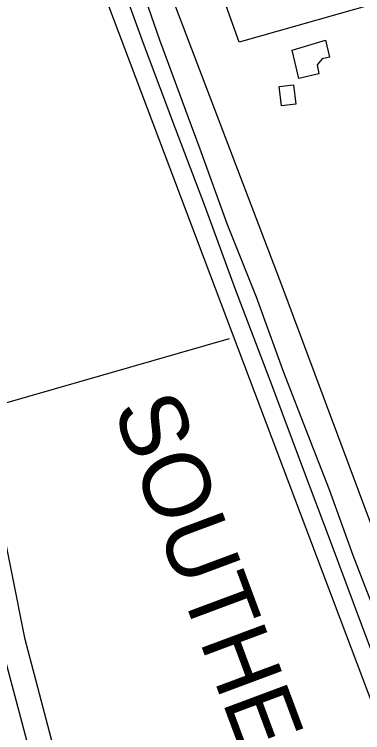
# Model space of a CAD drawing. Extents: x 3715084 to 3753216, y 488173 to 513963.
# Drawn here: x 3735186 to 3735619, y 508415 to 509308 of the extents above; entities that cross this region are included whole.
import ezdxf

# ---------------------------------------------------------------- set-up
doc = ezdxf.new("R2010")
doc.units = 0
for name, color, linetype in [('V-BLDG-OTLN', 7, 'Continuous'), ('V-GRID-MAJR', 7, 'Continuous'), ('V-RAIL-IDEN', 7, 'Continuous'), ('V-RAIL-TRAK', 7, 'Continuous'), ('V-ROAD-CNTR', 7, 'Continuous'), ('V-SITE-OTLN', 7, 'Continuous'), ('V-TOPO-SHOR', 7, 'Continuous')]:
    doc.layers.add(name, color=color, linetype=linetype)

msp = doc.modelspace()

# ---------------------------------------------------------------- linework, layer by layer
at = {"layer": 'V-BLDG-OTLN'}
for points in [[(3735539.756, 509228.303), (3735531.501, 509263.646), (3735572.938, 509275.985), (3735578.003, 509254.723), (3735568.617, 509252.869), (3735562.491, 509245.20300000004), (3735564.48, 509234.079)], [(3735533.352, 509220.363), (3735535.912, 509196.369), (3735518.136, 509194.474), (3735515.58, 509218.469)]]:
    msp.add_lwpolyline(points, close=True, dxfattribs=at)
at = {"layer": 'V-GRID-MAJR'}
msp.add_spline([(3735199.485, 493788.957), (3735123.717, 499845.93700000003), (3735047.9050000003, 505906.385), (3734972.094, 511966.84500000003), (3734972.051, 511970.3)], degree=3, dxfattribs=at)
at = {"layer": 'V-RAIL-TRAK'}
msp.add_lwpolyline([(3735311.687, 509368.27400000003), (3735346.413, 509272.065), (3735386.585, 509165.204), (3735422.255, 509071.756), (3735460.595, 508966.297), (3735505.745, 508847.867), (3735544.565, 508744.707), (3735578.8710000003, 508653.575), (3735617.681, 508549.033), (3735655.139, 508448.652)], dxfattribs=at)
at = {"layer": 'V-ROAD-CNTR'}
for points in [[(3734757.0934467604, 510996.1809814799), (3734836.8872871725, 510778.3244171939), (3734909.704141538, 510591.088791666), (3735037.5398858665, 510251.49147086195), (3735172.1446166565, 509893.3751870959), (3735368.1062247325, 509366.4802408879), (3735518.567923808, 508970.7060324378), (3735697.995564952, 508490.09299366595), (3735884.889191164, 507995.09998365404), (3736013.141934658, 507646.88968007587)], [(3735108.794743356, 508875.059223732), (3735124.41771211, 508832.27930929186), (3735166.44762805, 508695.2645833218), (3735199.0225629, 508532.8649081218), (3735245.918469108, 508355.3012632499), (3735264.6444316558, 508276.86842011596)], [(3735079.5518018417, 508867.67723849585), (3735095.96776901, 508822.7273283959), (3735137.32768629, 508687.896598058), (3735169.786621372, 508526.0789216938), (3735216.8225273, 508347.9872778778), (3735234.66749161, 508273.24242736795)]]:
    msp.add_lwpolyline(points, dxfattribs=at)
at = {"layer": 'V-SITE-OTLN'}
msp.add_lwpolyline([(3735410.245, 509429.169), (3735750.772, 509545.592), (3735802.003, 509369.146), (3735465.801, 509273.48000000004)], close=True, dxfattribs=at)
at = {"layer": 'V-TOPO-SHOR'}
for points in [[(3735338.473, 509357.99700000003), (3735366.846, 509276.27400000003), (3735405.971, 509169.89), (3735417.034, 509140.67600000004), (3735450.181, 509047.815), (3735486.822, 508956.66500000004), (3735520.835, 508863.364), (3735551.061, 508785.30700000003), (3735577.458, 508717.28), (3735606.788, 508635.753), (3735644.682, 508538.506), (3735668.508, 508475.282), (3735703.392, 508381.973), (3735736.176, 508297.811), (3735769.321, 508204.516), (3735807.201, 508105.532), (3735836.54, 508025.308), (3735845.451, 507998.721)], [(3735294.9095980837, 509341.1078537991), (3735717.5775981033, 508221.7343592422), (3735819.761070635, 507980.2097878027)], [(3735453.331399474, 508904.7670826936), (3735172.653523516, 508823.96587597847), (3735155.6427431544, 508815.4604857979)]]:
    msp.add_lwpolyline(points, dxfattribs=at)

# ---------------------------------------------------------------- texts
at = {"layer": 'V-RAIL-IDEN'}
msp.add_text('SOUTHERN', height=82.999998, rotation=290.46228091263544, dxfattribs=at).set_placement((3735308.297804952, 508818.120788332))

doc.saveas('drawing.dxf')
